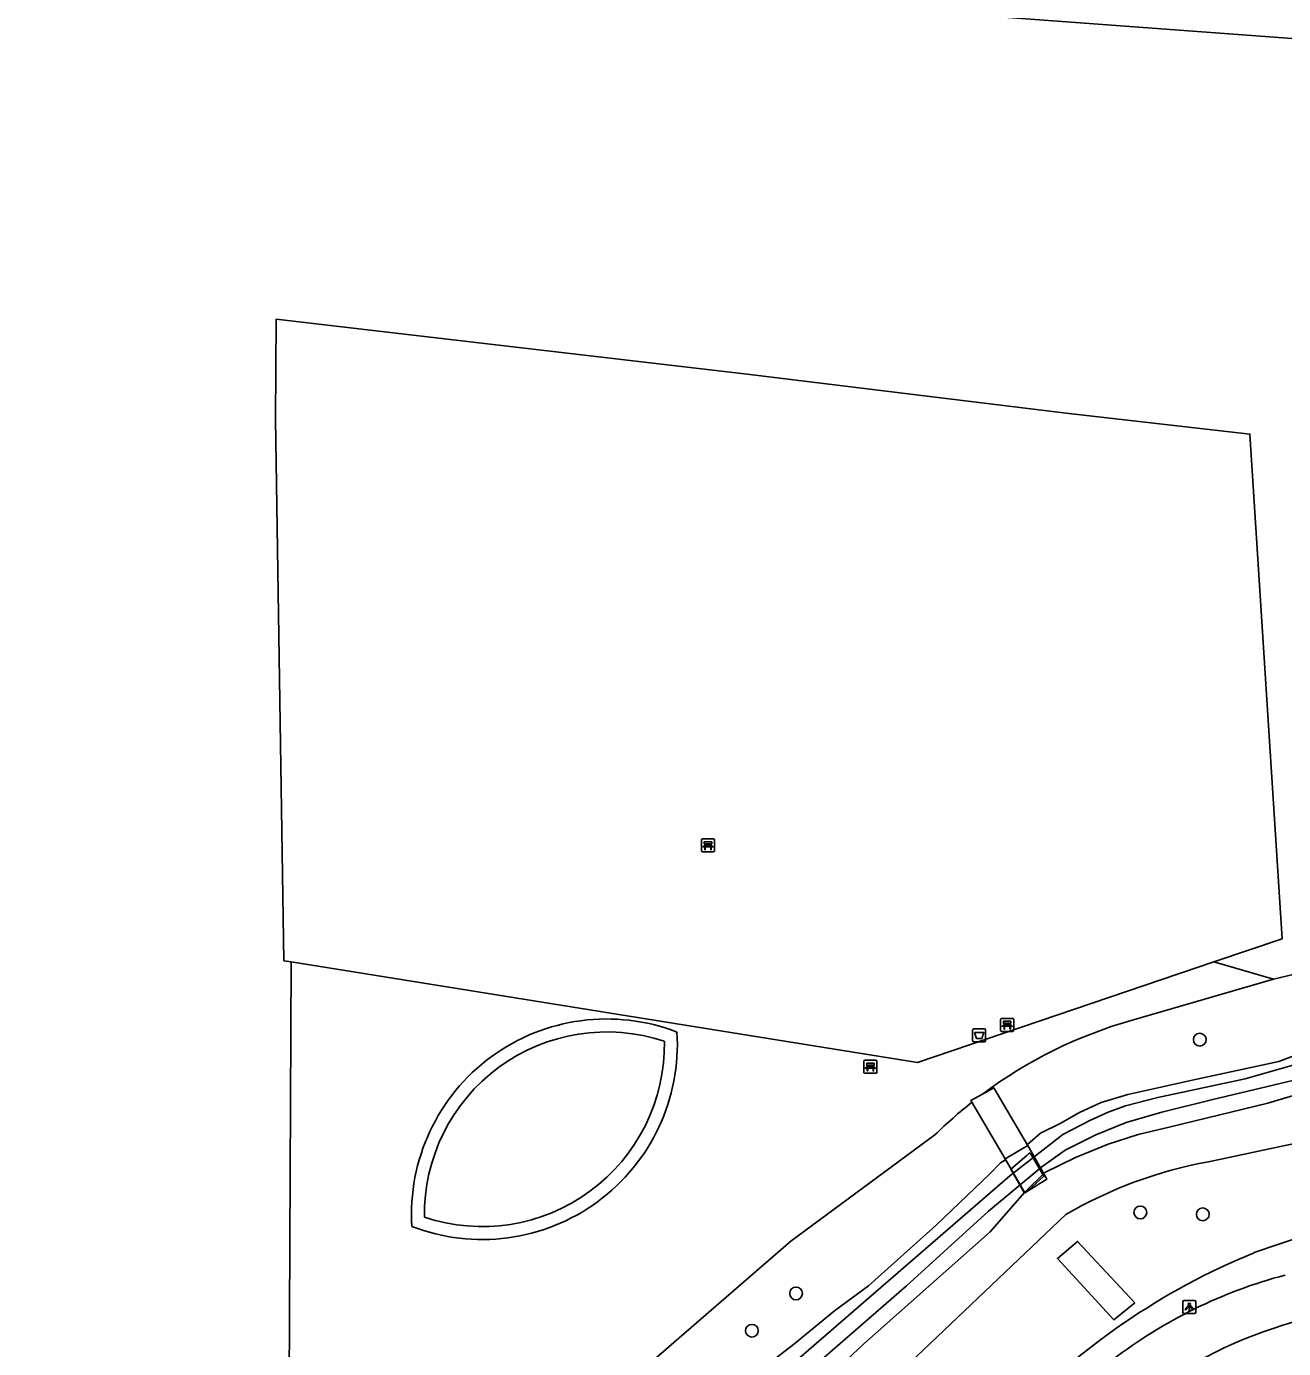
# Model space of a CAD drawing. Extents: x 155018 to 156648, y 383980 to 385733.
# Drawn here: x 156281.5 to 156377.6, y 384464 to 384565.1 of the extents above; entities that cross this region are included whole.
import ezdxf

# ---------------------------------------------------------------- set-up
doc = ezdxf.new("R2010")
doc.units = 0
for name, color, linetype in [('IMGEO_Afvalbak', 7, 'Continuous'), ('IMGEO_Bank', 7, 'Continuous'), ('IMGEO_Berm_groen', 7, 'Continuous'), ('IMGEO_Boom', 7, 'Continuous'), ('IMGEO_Dek', 7, 'Continuous'), ('IMGEO_Fietspad_gesloten', 7, 'Continuous'), ('IMGEO_Gemengd_bos', 7, 'Continuous'), ('IMGEO_Groenvoorziening', 7, 'Continuous'), ('IMGEO_Hek', 7, 'Continuous'), ('IMGEO_Lichtpunt', 7, 'Continuous'), ('IMGEO_Meer_plas_ven_vijver', 7, 'Continuous'), ('IMGEO_Voetpad_gesloten', 7, 'Continuous'), ('IMGEO_Voetpad_open', 7, 'Continuous'), ('IMGEO_Waterloop', 7, 'Continuous')]:
    doc.layers.add(name, color=color, linetype=linetype)

msp = doc.modelspace()

# ---------------------------------------------------------------- linework, layer by layer
at = {"layer": 'IMGEO_Afvalbak'}
for p, q in [((156353.81, 384487.59), (156353.81, 384488.39)), ((156353.81, 384488.39), (156353.81, 384487.59)), ((156353.91, 384488.49), (156354.7, 384488.49)), ((156354.7, 384488.49), (156353.91, 384488.49)), ((156354.8, 384488.39), (156354.8, 384487.59)), ((156354.8, 384487.59), (156354.8, 384488.39)), ((156354.7, 384487.49), (156353.91, 384487.49)), ((156353.91, 384487.49), (156354.7, 384487.49))]:
    msp.add_line(p, q, dxfattribs=at)
msp.add_lwpolyline([(156353.95, 384488.21), (156354.66, 384488.21), (156354.51, 384487.74), (156354.1, 384487.74), (156353.95, 384488.21)], dxfattribs=at)
for centre, start, end in [((156353.91, 384488.39), 90, 180), ((156353.91, 384488.39), 90, 180), ((156354.7, 384488.39), 0, 90), ((156354.7, 384488.39), 360, 90), ((156353.91, 384487.59), 180, 270), ((156353.91, 384487.59), 180, 270), ((156354.7, 384487.59), 270, 0), ((156354.7, 384487.59), 270, 0)]:
    msp.add_arc(centre, 0.1, start, end, dxfattribs=at)
at = {"layer": 'IMGEO_Bank'}
for p, q in [((156333.08, 384502.07), (156333.08, 384502.91)), ((156333.08, 384502.91), (156333.08, 384502.07)), ((156333.15, 384503), (156333.99, 384503)), ((156333.99, 384503), (156333.15, 384503)), ((156333.39, 384502.5), (156333.39, 384502.61)), ((156333.43, 384502.61), (156333.43, 384502.5)), ((156333.72, 384502.62), (156333.44, 384502.62)), ((156333.44, 384502.5), (156333.72, 384502.5)), ((156333.72, 384502.5), (156333.72, 384502.61)), ((156333.77, 384502.61), (156333.77, 384502.5)), ((156334.08, 384502.92), (156334.08, 384502.08)), ((156334.08, 384502.08), (156334.08, 384502.92)), ((156334, 384502), (156333.16, 384502)), ((156333.16, 384502), (156334, 384502)), ((156333.77, 384502.4), (156333.38, 384502.4)), ((156355.95, 384488.36), (156355.95, 384489.2)), ((156355.95, 384489.2), (156355.95, 384488.36)), ((156356.03, 384489.28), (156356.87, 384489.28)), ((156356.87, 384489.28), (156356.03, 384489.28)), ((156356.88, 384488.28), (156356.04, 384488.28)), ((156356.04, 384488.28), (156356.88, 384488.28)), ((156356.26, 384488.79), (156356.26, 384488.89)), ((156356.65, 384488.68), (156356.26, 384488.68)), ((156356.3, 384488.89), (156356.3, 384488.79)), ((156356.59, 384488.9), (156356.31, 384488.9)), ((156356.31, 384488.78), (156356.59, 384488.78)), ((156356.6, 384488.79), (156356.6, 384488.89)), ((156356.64, 384488.89), (156356.64, 384488.79)), ((156356.95, 384489.21), (156356.95, 384488.37)), ((156356.95, 384488.37), (156356.95, 384489.21)), ((156345.5, 384485.15), (156345.5, 384485.99)), ((156345.5, 384485.99), (156345.5, 384485.15)), ((156345.57, 384486.07), (156346.41, 384486.07)), ((156346.41, 384486.07), (156345.57, 384486.07)), ((156345.8, 384485.58), (156345.8, 384485.69)), ((156346.19, 384485.47), (156345.8, 384485.47)), ((156346.14, 384485.69), (156345.85, 384485.69)), ((156345.85, 384485.69), (156345.85, 384485.58)), ((156345.85, 384485.58), (156346.14, 384485.58)), ((156346.14, 384485.58), (156346.14, 384485.69)), ((156346.19, 384485.69), (156346.19, 384485.58)), ((156346.49, 384486), (156346.49, 384485.16)), ((156346.49, 384485.16), (156346.49, 384486)), ((156346.42, 384485.08), (156345.58, 384485.08)), ((156345.58, 384485.08), (156346.42, 384485.08))]:
    msp.add_line(p, q, dxfattribs=at)
for points in [[(156333.32, 384502.4), (156333.18, 384502.4), (156333.29, 384502.5), (156333.38, 384502.5)], [(156333.38, 384502.62), (156333.29, 384502.62), (156333.29, 384502.78), (156333.86, 384502.78), (156333.86, 384502.62), (156333.77, 384502.62)], [(156333.77, 384502.5), (156333.86, 384502.5), (156333.97, 384502.4), (156333.83, 384502.4)], [(156333.37, 384502.39), (156333.37, 384502.18), (156333.33, 384502.18), (156333.33, 384502.39)], [(156333.82, 384502.39), (156333.82, 384502.18), (156333.78, 384502.18), (156333.78, 384502.39)], [(156356.2, 384488.68), (156356.06, 384488.68), (156356.17, 384488.78), (156356.25, 384488.78)], [(156356.25, 384488.9), (156356.17, 384488.9), (156356.17, 384489.06), (156356.73, 384489.06), (156356.73, 384488.9), (156356.65, 384488.9)], [(156356.25, 384488.67), (156356.25, 384488.46), (156356.21, 384488.46), (156356.21, 384488.67)], [(156356.65, 384488.78), (156356.73, 384488.78), (156356.84, 384488.68), (156356.71, 384488.68)], [(156356.7, 384488.67), (156356.7, 384488.46), (156356.66, 384488.46), (156356.66, 384488.67)], [(156345.74, 384485.47), (156345.6, 384485.47), (156345.71, 384485.58), (156345.8, 384485.58)], [(156345.8, 384485.69), (156345.71, 384485.69), (156345.71, 384485.85), (156346.28, 384485.85), (156346.28, 384485.69), (156346.19, 384485.69)], [(156345.79, 384485.47), (156345.79, 384485.26), (156345.75, 384485.26), (156345.75, 384485.47)], [(156346.19, 384485.58), (156346.28, 384485.58), (156346.39, 384485.47), (156346.25, 384485.47)], [(156346.24, 384485.47), (156346.24, 384485.26), (156346.2, 384485.26), (156346.2, 384485.47)]]:
    msp.add_lwpolyline(points, dxfattribs=at)
for centre, radius, start, end in [((156333.16, 384502.92), 0.0779, 92.4484, 184.2845), ((156333.16, 384502.92), 0.0779, 92.4484, 184.2845), ((156333.38, 384502.61), 0.00671, 2.8957, 87.1043), ((156333.38, 384502.5), 0.00671, 272.8957, 357.1043), ((156333.44, 384502.61), 0.00671, 92.8957, 177.1043), ((156333.44, 384502.5), 0.00671, 182.8957, 267.1043), ((156333.72, 384502.61), 0.00671, 2.8957, 87.1043), ((156333.72, 384502.5), 0.00671, 272.8957, 357.1043), ((156333.77, 384502.61), 0.00671, 92.8957, 177.1043), ((156333.77, 384502.5), 0.00671, 182.8957, 267.1043), ((156334, 384502.92), 0.0779, 2.4484, 94.2845), ((156334, 384502.92), 0.0779, 2.4484, 94.2845), ((156333.16, 384502.08), 0.0779, 182.4484, 274.2845), ((156333.16, 384502.08), 0.0779, 182.4484, 274.2845), ((156333.32, 384502.39), 0.00671, 2.8957, 87.1043), ((156333.38, 384502.39), 0.00671, 92.8957, 177.1043), ((156333.77, 384502.39), 0.00671, 2.8957, 87.1043), ((156333.83, 384502.39), 0.00671, 92.8957, 177.1043), ((156334, 384502.08), 0.0779, 272.4484, 4.2845), ((156334, 384502.08), 0.0779, 272.4484, 4.2845), ((156356.03, 384489.2), 0.0779, 92.4484, 184.2845), ((156356.03, 384489.2), 0.0779, 92.4484, 184.2845), ((156356.03, 384488.36), 0.0779, 182.4484, 274.2845), ((156356.03, 384488.36), 0.0779, 182.4484, 274.2845), ((156356.2, 384488.67), 0.00671, 2.8957, 87.1043), ((156356.25, 384488.89), 0.00671, 2.8957, 87.1043), ((156356.25, 384488.79), 0.00671, 272.8957, 357.1043), ((156356.26, 384488.67), 0.00671, 92.8957, 177.1043), ((156356.31, 384488.89), 0.00671, 92.8957, 177.1043), ((156356.31, 384488.79), 0.00671, 182.8957, 267.1043), ((156356.59, 384488.89), 0.00671, 2.8957, 87.1043), ((156356.59, 384488.79), 0.00671, 272.8957, 357.1043), ((156356.65, 384488.89), 0.00671, 92.8957, 177.1043), ((156356.65, 384488.79), 0.00671, 182.8957, 267.1043), ((156356.65, 384488.67), 0.00671, 2.8957, 87.1043), ((156356.71, 384488.67), 0.00671, 92.8957, 177.1043), ((156356.87, 384489.2), 0.0779, 2.4484, 94.2845), ((156356.87, 384489.2), 0.0779, 2.4484, 94.2845), ((156356.87, 384488.36), 0.0779, 272.4484, 4.2845), ((156356.87, 384488.36), 0.0779, 272.4484, 4.2845), ((156345.57, 384486), 0.0779, 92.4484, 184.2845), ((156345.57, 384486), 0.0779, 92.4484, 184.2845), ((156345.74, 384485.47), 0.00671, 2.8957, 87.1043), ((156345.8, 384485.47), 0.00671, 92.8957, 177.1043), ((156345.8, 384485.69), 0.00671, 2.8957, 87.1043), ((156345.8, 384485.58), 0.00671, 272.8957, 357.1043), ((156345.85, 384485.69), 0.00671, 92.8957, 177.1043), ((156345.85, 384485.58), 0.00671, 182.8957, 267.1043), ((156346.14, 384485.69), 0.00671, 2.8957, 87.1043), ((156346.14, 384485.58), 0.00671, 272.8957, 357.1043), ((156346.19, 384485.69), 0.00671, 92.8957, 177.1043), ((156346.19, 384485.58), 0.00671, 182.8957, 267.1043), ((156346.19, 384485.47), 0.00671, 2.8957, 87.1043), ((156346.25, 384485.47), 0.00671, 92.8957, 177.1043), ((156346.42, 384486), 0.0779, 2.4484, 94.2845), ((156346.42, 384486), 0.0779, 2.4484, 94.2845), ((156345.57, 384485.15), 0.0779, 182.4484, 274.2845), ((156345.57, 384485.15), 0.0779, 182.4484, 274.2845), ((156346.42, 384485.15), 0.0779, 272.4484, 4.2845), ((156346.42, 384485.15), 0.0779, 272.4484, 4.2845)]:
    msp.add_arc(centre, radius, start, end, dxfattribs=at)
at = {"layer": 'IMGEO_Berm_groen'}
for points in [[(156356.51, 384565.78), (156380.99, 384563.98), (156398.31, 384564.09), (156423.18, 384568.49)], [(156385, 384474.64), (156375.33, 384471.37)]]:
    msp.add_lwpolyline(points, dxfattribs=at)
msp.add_arc((156395.51, 384422.05), 53.28, 112.2538, 136.7144, dxfattribs=at)
at = {"layer": 'IMGEO_Boom'}
for centre in [(156371.18, 384487.65), (156366.63, 384474.44), (156371.41, 384474.3), (156340.31, 384468.25), (156336.93, 384465.4)]:
    msp.add_circle(centre, 0.489, dxfattribs=at)
at = {"layer": 'IMGEO_Dek'}
msp.add_lwpolyline([(156356.29, 384478.54), (156357.79, 384475.94), (156359.49, 384476.99), (156358.02, 384479.56)], close=True, dxfattribs=at)
at = {"layer": 'IMGEO_Fietspad_gesloten'}
for centre, radius, start, end in [((156387.17, 384433.72), 37.16, 104.7608, 127.5851), ((156387.52, 384433.32), 34, 105.7386, 127.107)]:
    msp.add_arc(centre, radius, start, end, dxfattribs=at)
at = {"layer": 'IMGEO_Gemengd_bos'}
for points in [[(156301.69, 384493.6), (156301.14, 384493.68), (156300.49, 384535.09), (156300.55, 384542.72), (156336.58, 384538.51), (156360.97, 384535.53), (156375.01, 384533.94), (156377.47, 384495.36), (156372.26, 384493.59)], [(156301.69, 384493.6), (156301.55, 384461.23), (156252.59, 384419.71)], [(156376.82, 384492.27), (156372.26, 384493.59)], [(156365.93, 384489.12), (156376.82, 384492.27)], [(156380.39, 384487.19), (156377.22, 384485.99), (156370.95, 384484.62), (156365.69, 384483.46), (156363.65, 384482.84), (156361.97, 384482.08), (156360.51, 384481.25), (156359, 384480.51), (156358.02, 384479.67), (156357.98, 384479.64)], [(156249.11, 384393.55), (156252.43, 384396.51), (156255.16, 384398.88), (156339.9, 384472.24), (156350.93, 384480.37)], [(156382.25, 384480.54), (156371.85, 384478.32)], [(156356.29, 384478.54), (156356.33, 384478.47), (156355.94, 384478.23), (156355.15, 384477.42), (156351.03, 384473.47), (156345.85, 384468.84), (156343.24, 384466.93), (156340.24, 384464.45), (156337.29, 384462.16), (156320.76, 384447.75), (156306.69, 384435.58), (156297.28, 384427.61), (156285.13, 384417.18), (156273.67, 384406.5), (156264, 384397.53), (156263.33, 384396.99)], [(156360.94, 384474.29), (156348, 384461.98), (156253.84, 384379.59), (156251.33, 384381.96)]]:
    msp.add_lwpolyline(points, dxfattribs=at)
for centre, radius, start, end in [((156369.53, 384525.88), 34.39, 282.2393, 311.1948), ((156375.66, 384455.22), 35.27, 106.0016, 126.7122), ((156375.51, 384455.4), 35.04, 128.3778, 134.5406), ((156377.98, 384444.96), 33.92, 100.4154, 120.157)]:
    msp.add_arc(centre, radius, start, end, dxfattribs=at)
at = {"layer": 'IMGEO_Groenvoorziening'}
for points in [[(156338.12, 384457.48), (156345.5, 384464.41), (156355.14, 384472.96), (156357.76, 384475.93), (156359.34, 384477.49), (156361.68, 384478.65), (156364.18, 384479.66), (156366.46, 384480.39), (156368.93, 384480.98), (156376.38, 384482.79), (156383.47, 384484.9), (156387.51, 384486.66), (156391.03, 384488.35), (156395.1, 384491.1), (156401.79, 384496.1), (156412.1, 384504.48), (156420.86, 384512.36), (156431.53, 384521.88), (156444.33, 384532.59), (156452.55, 384539.9), (156465.18, 384550.77), (156477.81, 384562.14)], [(156372.26, 384493.59), (156349.59, 384485.9), (156301.69, 384493.6)]]:
    msp.add_lwpolyline(points, dxfattribs=at)
for centre, start, end in [((156325.83, 384474.3), 68.9049, 183.5917), ((156316.3, 384487.3), 248.9084, 3.5883)]:
    msp.add_arc(centre, 14.93, start, end, dxfattribs=at)
at = {"layer": 'IMGEO_Hek'}
for points in [[(156301.69, 384493.6), (156301.14, 384493.68), (156300.49, 384535.09), (156300.55, 384542.72), (156336.58, 384538.51), (156360.97, 384535.53), (156375.01, 384533.94), (156377.47, 384495.36), (156372.26, 384493.59)], [(156349.59, 384485.9), (156301.69, 384493.6)], [(156372.26, 384493.59), (156349.59, 384485.9)]]:
    msp.add_lwpolyline(points, dxfattribs=at)
at = {"layer": 'IMGEO_Lichtpunt'}
for p, q in [((156369.88, 384467.62), (156369.88, 384466.81)), ((156369.88, 384467.62), (156369.88, 384466.81)), ((156370.78, 384467.71), (156369.98, 384467.71)), ((156370.78, 384467.71), (156369.98, 384467.71)), ((156370.88, 384466.81), (156370.88, 384467.62)), ((156370.88, 384466.81), (156370.88, 384467.62)), ((156369.98, 384466.71), (156370.78, 384466.71)), ((156369.98, 384466.71), (156370.78, 384466.71))]:
    msp.add_line(p, q, dxfattribs=at)
for points in [[(156370.26, 384467.28), (156370.29, 384467.25), (156370.11, 384466.99), (156370.07, 384467.02), (156370.26, 384467.28)], [(156370.36, 384467.23), (156370.4, 384467.23), (156370.4, 384466.91), (156370.36, 384466.91), (156370.36, 384467.23)], [(156370.47, 384467.25), (156370.51, 384467.28), (156370.69, 384467.02), (156370.65, 384466.99), (156370.47, 384467.25)]]:
    msp.add_lwpolyline(points, dxfattribs=at)
msp.add_circle((156370.38, 384467.41), 0.0994, dxfattribs=at)
for centre, start, end in [((156369.98, 384467.62), 90, 180), ((156369.98, 384467.62), 90, 180), ((156370.78, 384467.62), 0, 90), ((156370.78, 384467.62), 0, 90), ((156369.98, 384466.81), 180, 270), ((156369.98, 384466.81), 180, 270), ((156370.78, 384466.81), 270, 0), ((156370.78, 384466.81), 270, 360)]:
    msp.add_arc(centre, 0.0946, start, end, dxfattribs=at)
at = {"layer": 'IMGEO_Meer_plas_ven_vijver'}
for centre, start, end in [((156325.83, 384474.3), 71.5782, 180.9178), ((156316.3, 384487.3), 251.5782, 0.9178)]:
    msp.add_arc(centre, 13.94, start, end, dxfattribs=at)
at = {"layer": 'IMGEO_Voetpad_gesloten'}
msp.add_lwpolyline([(156358.22, 384479.01), (156358.09, 384478.91), (156357.96, 384478.8), (156356.74, 384477.76), (156357.76, 384475.97), (156358.05, 384476.12), (156359.25, 384477.21), (156358.22, 384479.01)], dxfattribs=at)
at = {"layer": 'IMGEO_Voetpad_open'}
for points in [[(156353.75, 384482.86), (156353.67, 384483), (156354.57, 384483.49)], [(156357.98, 384479.64), (156355.43, 384483.96), (156354.57, 384483.49)], [(156353.75, 384482.86), (156356.29, 384478.54)], [(156357.98, 384479.64), (156358.02, 384479.56), (156356.29, 384478.54)], [(156366.22, 384467.54), (156364.62, 384466.23), (156360.29, 384470.91), (156361.84, 384472.23), (156366.22, 384467.54)]]:
    msp.add_lwpolyline(points, dxfattribs=at)
at = {"layer": 'IMGEO_Waterloop'}
for points in [[(156276.44, 384407.25), (156294.28, 384422.99), (156305.7, 384433.18), (156338.26, 384461.31), (156356.65, 384477.25), (156360.7, 384480.4), (156362.76, 384481.48), (156364.18, 384482.12), (156365.51, 384482.58), (156367.96, 384483.24), (156374.66, 384484.65), (156379.28, 384485.97), (156384.33, 384487.62), (156390.14, 384490.3), (156390.92, 384490.72), (156393, 384492.24), (156404.63, 384502.09), (156418.03, 384513.34), (156433.1, 384526.65), (156448.66, 384539.83), (156465.8, 384554.8), (156484.23, 384570.6)], [(156340.55, 384461.71), (156348.76, 384468.83), (156355.02, 384474.55), (156359.1, 384477.93), (156360.88, 384479.21), (156363.22, 384480.37), (156365.55, 384481.31), (156368.29, 384482.11), (156372.19, 384483.08), (156380, 384484.93), (156384.91, 384486.88), (156387.29, 384487.8), (156389.33, 384488.62), (156391.31, 384489.83), (156393.27, 384491.28), (156395.52, 384492.8), (156400.81, 384497.13), (156416.45, 384510.27), (156426.94, 384519.61), (156435.21, 384526.82), (156452.26, 384541.59), (156462.58, 384550.32), (156471.9, 384558.34), (156484.31, 384569.16)]]:
    msp.add_lwpolyline(points, dxfattribs=at)

doc.saveas('drawing.dxf')
